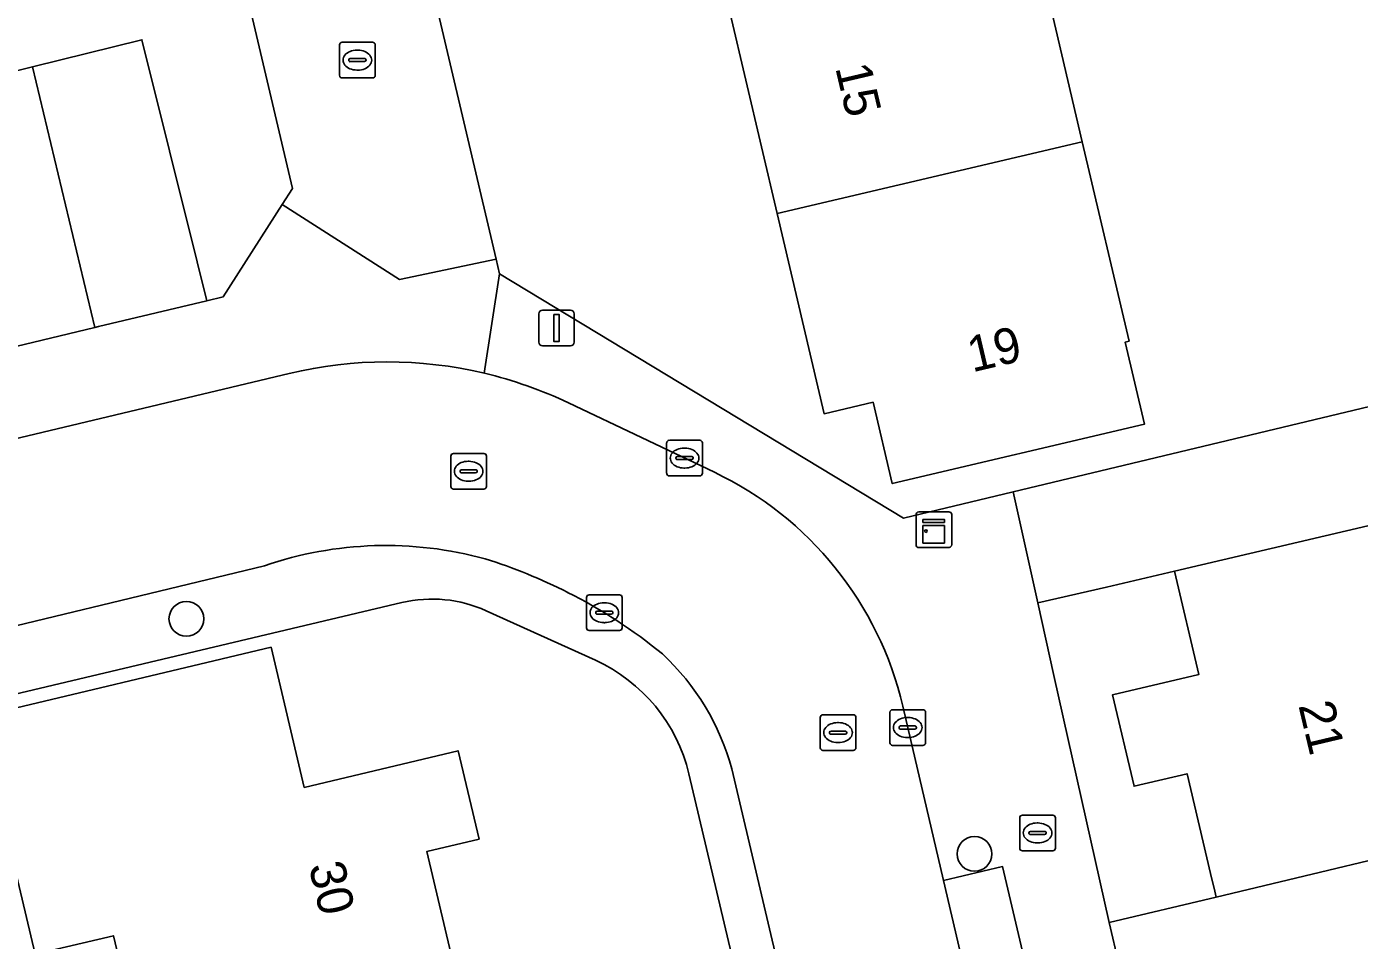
# Model space of a CAD drawing. Extents: x 158472 to 159562, y 388525 to 389606.
# Drawn here: x 159431.91 to 159469.28, y 388796.92 to 388822.54 of the extents above; entities that cross this region are included whole.
import ezdxf

# ---------------------------------------------------------------- set-up
doc = ezdxf.new("R2010")
doc.units = 0
for name, color, linetype in [('IMGEO_Boom', 7, 'Continuous'), ('IMGEO_Brandkraan', 7, 'Continuous'), ('IMGEO_Erf', 7, 'Continuous'), ('IMGEO_Kast', 7, 'Continuous'), ('IMGEO_Kolk', 7, 'Continuous'), ('IMGEO_Lichtmast', 7, 'Continuous'), ('IMGEO_Muur', 7, 'Continuous'), ('IMGEO_Pand', 7, 'Continuous'), ('IMGEO_Pand_nummerreeks', 7, 'Continuous'), ('IMGEO_Parkeervlak_open', 7, 'Continuous'), ('IMGEO_Rijbaan_lokaal_open', 7, 'Continuous'), ('IMGEO_Rioolput', 7, 'Continuous'), ('IMGEO_Voetpad_open', 7, 'Continuous')]:
    doc.layers.add(name, color=color, linetype=linetype)

msp = doc.modelspace()

# ---------------------------------------------------------------- linework, layer by layer
at = {"layer": 'IMGEO_Boom'}
for centre in [(159436.389, 388805.935), (159458.489, 388799.342)]:
    msp.add_circle(centre, 0.489, dxfattribs=at)
at = {"layer": 'IMGEO_Brandkraan'}
for p, q in [((159459.756, 388799.503), (159459.756, 388800.355)), ((159459.831, 388800.429), (159460.683, 388800.429)), ((159460.757, 388800.355), (159460.757, 388799.503)), ((159460.015, 388799.923), (159460.015, 388799.935)), ((159460.058, 388799.972), (159460.456, 388799.972)), ((159460.244, 388800.209), (159460.269, 388800.209)), ((159460.499, 388799.935), (159460.499, 388799.923)), ((159460.453, 388799.886), (159460.055, 388799.886)), ((159460.267, 388799.649), (159460.242, 388799.649)), ((159460.683, 388799.429), (159459.831, 388799.429))]:
    msp.add_line(p, q, dxfattribs=at)
for points in [[(159459.756, 388799.503), (159459.756, 388800.355)], [(159459.831, 388800.429), (159460.683, 388800.429)], [(159460.757, 388800.355), (159460.757, 388799.503)], [(159460.683, 388799.429), (159459.831, 388799.429)]]:
    msp.add_lwpolyline(points, dxfattribs=at)
for centre, radius, start, end in [((159459.833, 388800.353), 0.0765, 91.552, 178.448), ((159459.833, 388800.353), 0.0765, 91.552, 178.448), ((159460.681, 388800.353), 0.0765, 1.552, 88.448), ((159460.681, 388800.353), 0.0765, 1.552, 88.448), ((159460.055, 388799.932), 0.0403, 85.8775, 175.7526), ((159460.052, 388799.922), 0.0366, 178.938, 274.7102), ((159460.456, 388799.929), 0.043, 264.8664, 352.4533), ((159460.46, 388799.934), 0.0386, 1.7309, 96.639), ((159459.833, 388799.505), 0.0765, 181.552, 268.448), ((159459.833, 388799.505), 0.0765, 181.552, 268.448), ((159460.681, 388799.505), 0.0765, 271.552, 358.448), ((159460.681, 388799.505), 0.0765, 271.552, 358.448)]:
    msp.add_arc(centre, radius, start, end, dxfattribs=at)
for centre, major_axis, ratio, start_param, end_param in [((159460.243, 388799.929), (-0.387, 0.002), 0.722429, 4.712389, 7.853982), ((159460.268, 388799.929), (-0.39, 0.002), 0.717154, 1.570796, 4.712389)]:
    msp.add_ellipse(centre, major_axis=major_axis, ratio=ratio, start_param=start_param, end_param=end_param, dxfattribs=at)
at = {"layer": 'IMGEO_Erf'}
for points in [[(159444.453, 388885.325), (159454.168, 388844.482), (159442.168, 388841.595), (159439.886, 388838.066), (159445.077, 388816.02), (159445.173, 388815.612), (159456.501, 388808.761), (159459.576, 388809.497), (159482.017, 388814.871)], [(159390.115, 388803.651), (159430.86, 388813.397), (159429.05, 388820.662), (159432.072, 388821.414), (159435.139, 388822.178), (159436.692, 388815.943), (159436.963, 388814.857), (159437.421, 388814.966), (159439.077, 388817.552), (159439.365, 388818.003), (159436.829, 388828.788)], [(159442.433, 388806.39), (159418.136, 388800.63), (159419.933, 388793.05), (159422.862, 388793.751), (159424.026, 388788.885), (159423.461, 388788.75), (159424.25, 388785.271), (159424.747, 388785.384), (159425.243, 388783.195), (159422.462, 388782.565), (159425.962, 388768.159)], [(159447.859, 388804.771), (159444.797, 388806.16)], [(159441.4, 388767.47), (159440.022, 388773.269), (159440.927, 388773.482), (159440.885, 388773.66), (159440.244, 388776.356), (159439.313, 388776.134), (159437.86, 388782.245), (159436.475, 388788.069), (159435.087, 388793.908), (159434.847, 388794.917), (159434.341, 388797.047), (159432.144, 388796.525), (159430.629, 388802.897), (159430.269, 388802.812), (159430.199, 388803.104), (159438.761, 388805.139)], [(159438.761, 388805.139), (159439.695, 388801.208), (159444.005, 388802.233), (159444.594, 388799.755), (159443.128, 388799.407), (159443.966, 388795.883)], [(159461.747, 388753.933), (159450.479, 388801.584)]]:
    msp.add_lwpolyline(points, dxfattribs=at)
for points in [[(159452.885, 388842.615), (159455.875, 388843.317), (159457.556, 388836.158), (159460.747, 388836.913), (159462.08, 388831.282), (159463.406, 388825.679), (159460.195, 388824.919), (159461.511, 388819.31), (159462.823, 388813.723), (159462.714, 388813.698), (159463.255, 388811.391), (159456.18, 388809.73), (159455.645, 388812.011), (159454.271, 388811.688), (159452.954, 388817.3), (159451.637, 388822.91), (159450.319, 388828.521), (159449.002, 388834.133), (159450.522, 388834.493), (159450.5, 388834.588), (159450.467, 388834.728), (159450.227, 388835.751), (159445.739, 388834.697), (159444.35, 388840.611)], [(159464.1, 388807.269), (159462.186, 388806.825), (159460.266, 388806.38), (159460.716, 388804.346), (159462.264, 388797.415), (159465.262, 388798.132), (159465.224, 388798.294), (159465.107, 388798.793), (159464.45, 388801.589), (159462.966, 388801.24), (159462.363, 388803.807), (159464.78, 388804.375)]]:
    msp.add_lwpolyline(points, close=True, dxfattribs=at)
for centre, radius, start, end in [((159443.28, 388802.827), 3.662, 65.5199, 103.3662), ((159445.924, 388800.51), 4.68, 13.2682, 65.5783)]:
    msp.add_arc(centre, radius, start, end, dxfattribs=at)
at = {"layer": 'IMGEO_Kast'}
for p, q in [((159456.924, 388808.933), (159457.765, 388808.933)), ((159457.765, 388808.933), (159456.924, 388808.933)), ((159456.849, 388808.008), (159456.849, 388808.849)), ((159456.849, 388808.849), (159456.849, 388808.008)), ((159457.849, 388808.858), (159457.849, 388808.017)), ((159457.849, 388808.017), (159457.849, 388808.858)), ((159457.774, 388807.933), (159456.933, 388807.933)), ((159456.933, 388807.933), (159457.774, 388807.933))]:
    msp.add_line(p, q, dxfattribs=at)
for points in [[(159457.044, 388808.723), (159457.644, 388808.723), (159457.644, 388808.638), (159457.044, 388808.638), (159457.044, 388808.723)], [(159457.044, 388808.548), (159457.644, 388808.548), (159457.644, 388808.059), (159457.044, 388808.059), (159457.044, 388808.548)]]:
    msp.add_lwpolyline(points, dxfattribs=at)
msp.add_circle((159457.128, 388808.397), 0.0377, dxfattribs=at)
for centre, start, end in [((159456.927, 388808.855), 92.4484, 184.2845), ((159456.927, 388808.855), 92.4484, 184.2845), ((159457.771, 388808.855), 2.4484, 94.2845), ((159457.771, 388808.855), 2.4484, 94.2845), ((159456.927, 388808.011), 182.4484, 274.2845), ((159456.927, 388808.011), 182.4484, 274.2845), ((159457.771, 388808.011), 272.4484, 4.2845), ((159457.771, 388808.011), 272.4484, 4.2845)]:
    msp.add_arc(centre, 0.0779, start, end, dxfattribs=at)
at = {"layer": 'IMGEO_Kolk'}
for p, q in [((159440.682, 388821.179), (159440.682, 388822.031)), ((159440.757, 388822.105), (159441.609, 388822.105)), ((159441.683, 388822.031), (159441.683, 388821.179)), ((159440.941, 388821.599), (159440.941, 388821.611)), ((159440.984, 388821.648), (159441.382, 388821.648)), ((159441.17, 388821.885), (159441.195, 388821.885)), ((159441.425, 388821.611), (159441.425, 388821.599)), ((159441.379, 388821.562), (159440.981, 388821.562)), ((159441.193, 388821.325), (159441.168, 388821.325)), ((159441.609, 388821.105), (159440.757, 388821.105)), ((159449.856, 388810.017), (159449.856, 388810.869)), ((159449.931, 388810.943), (159450.783, 388810.943)), ((159450.857, 388810.869), (159450.857, 388810.017)), ((159450.115, 388810.437), (159450.115, 388810.449)), ((159450.553, 388810.4), (159450.155, 388810.4)), ((159450.158, 388810.486), (159450.556, 388810.486)), ((159450.344, 388810.723), (159450.369, 388810.723)), ((159450.599, 388810.449), (159450.599, 388810.437)), ((159450.367, 388810.163), (159450.342, 388810.163)), ((159450.783, 388809.943), (159449.931, 388809.943)), ((159447.608, 388805.681), (159447.608, 388806.533)), ((159447.683, 388806.607), (159448.535, 388806.607)), ((159448.096, 388806.387), (159448.121, 388806.387)), ((159448.609, 388806.533), (159448.609, 388805.681)), ((159447.867, 388806.101), (159447.867, 388806.113)), ((159448.305, 388806.064), (159447.907, 388806.064)), ((159447.91, 388806.15), (159448.308, 388806.15)), ((159448.351, 388806.113), (159448.351, 388806.101)), ((159448.535, 388805.607), (159447.683, 388805.607)), ((159448.119, 388805.827), (159448.094, 388805.827)), ((159456.116, 388802.46), (159456.116, 388803.312)), ((159456.191, 388803.386), (159457.043, 388803.386)), ((159457.117, 388803.312), (159457.117, 388802.46)), ((159456.418, 388802.929), (159456.816, 388802.929)), ((159456.604, 388803.166), (159456.629, 388803.166)), ((159456.375, 388802.88), (159456.375, 388802.892)), ((159456.813, 388802.843), (159456.415, 388802.843)), ((159456.627, 388802.606), (159456.602, 388802.606)), ((159456.859, 388802.892), (159456.859, 388802.88)), ((159457.043, 388802.386), (159456.191, 388802.386))]:
    msp.add_line(p, q, dxfattribs=at)
for points in [[(159440.682, 388821.179), (159440.682, 388822.031)], [(159440.757, 388822.105), (159441.609, 388822.105)], [(159441.683, 388822.031), (159441.683, 388821.179)], [(159441.609, 388821.105), (159440.757, 388821.105)], [(159449.856, 388810.017), (159449.856, 388810.869)], [(159449.931, 388810.943), (159450.783, 388810.943)], [(159450.857, 388810.869), (159450.857, 388810.017)], [(159450.783, 388809.943), (159449.931, 388809.943)], [(159447.608, 388805.681), (159447.608, 388806.533)], [(159447.683, 388806.607), (159448.535, 388806.607)], [(159448.609, 388806.533), (159448.609, 388805.681)], [(159448.535, 388805.607), (159447.683, 388805.607)], [(159456.116, 388802.46), (159456.116, 388803.312)], [(159456.191, 388803.386), (159457.043, 388803.386)], [(159457.117, 388803.312), (159457.117, 388802.46)], [(159457.043, 388802.386), (159456.191, 388802.386)]]:
    msp.add_lwpolyline(points, dxfattribs=at)
for centre, radius, start, end in [((159440.759, 388822.029), 0.0765, 91.552, 178.448), ((159440.759, 388822.029), 0.0765, 91.552, 178.448), ((159441.607, 388822.029), 0.0765, 1.552, 88.448), ((159441.607, 388822.029), 0.0765, 1.552, 88.448), ((159440.981, 388821.608), 0.0403, 85.8775, 175.7526), ((159440.978, 388821.598), 0.0366, 178.938, 274.7102), ((159441.382, 388821.605), 0.043, 264.8664, 352.4533), ((159441.386, 388821.61), 0.0386, 1.7309, 96.639), ((159440.759, 388821.181), 0.0765, 181.552, 268.448), ((159440.759, 388821.181), 0.0765, 181.552, 268.448), ((159441.607, 388821.181), 0.0765, 271.552, 358.448), ((159441.607, 388821.181), 0.0765, 271.552, 358.448), ((159449.933, 388810.867), 0.0765, 91.552, 178.448), ((159449.933, 388810.867), 0.0765, 91.552, 178.448), ((159450.781, 388810.867), 0.0765, 1.552, 88.448), ((159450.781, 388810.867), 0.0765, 1.552, 88.448), ((159450.155, 388810.446), 0.0403, 85.8775, 175.7526), ((159450.152, 388810.436), 0.0366, 178.938, 274.7102), ((159450.556, 388810.443), 0.043, 264.8664, 352.4533), ((159450.56, 388810.448), 0.0386, 1.7309, 96.639), ((159449.933, 388810.019), 0.0765, 181.552, 268.448), ((159449.933, 388810.019), 0.0765, 181.552, 268.448), ((159450.781, 388810.019), 0.0765, 271.552, 358.448), ((159450.781, 388810.019), 0.0765, 271.552, 358.448), ((159447.685, 388806.531), 0.0765, 91.552, 178.448), ((159447.685, 388806.531), 0.0765, 91.552, 178.448), ((159448.533, 388806.531), 0.0765, 1.552, 88.448), ((159448.533, 388806.531), 0.0765, 1.552, 88.448), ((159447.907, 388806.11), 0.0403, 85.8775, 175.7526), ((159447.904, 388806.1), 0.0366, 178.938, 274.7102), ((159448.308, 388806.107), 0.043, 264.8664, 352.4533), ((159448.312, 388806.112), 0.0386, 1.7309, 96.639), ((159447.685, 388805.683), 0.0765, 181.552, 268.448), ((159447.685, 388805.683), 0.0765, 181.552, 268.448), ((159448.533, 388805.683), 0.0765, 271.552, 358.448), ((159448.533, 388805.683), 0.0765, 271.552, 358.448), ((159456.193, 388803.31), 0.0765, 91.552, 178.448), ((159456.193, 388803.31), 0.0765, 91.552, 178.448), ((159457.041, 388803.31), 0.0765, 1.552, 88.448), ((159457.041, 388803.31), 0.0765, 1.552, 88.448), ((159456.415, 388802.889), 0.0403, 85.8775, 175.7526), ((159456.82, 388802.891), 0.0386, 1.7309, 96.639), ((159456.412, 388802.879), 0.0366, 178.938, 274.7102), ((159456.816, 388802.886), 0.043, 264.8664, 352.4533), ((159456.193, 388802.462), 0.0765, 181.552, 268.448), ((159456.193, 388802.462), 0.0765, 181.552, 268.448), ((159457.041, 388802.462), 0.0765, 271.552, 358.448), ((159457.041, 388802.462), 0.0765, 271.552, 358.448)]:
    msp.add_arc(centre, radius, start, end, dxfattribs=at)
for centre, major_axis, ratio, start_param, end_param in [((159441.169, 388821.605), (-0.387, 0.002), 0.722429, 4.712389, 7.853982), ((159441.194, 388821.605), (-0.39, 0.002), 0.717154, 1.570796, 4.712389), ((159450.343, 388810.443), (-0.387, 0.002), 0.722429, 4.712389, 7.853982), ((159450.368, 388810.443), (-0.39, 0.002), 0.717154, 1.570796, 4.712389), ((159448.095, 388806.107), (-0.387, 0.002), 0.722429, 4.712389, 7.853982), ((159448.12, 388806.107), (-0.39, 0.002), 0.717154, 1.570796, 4.712389), ((159456.603, 388802.886), (-0.387, 0.002), 0.722429, 4.712389, 7.853982), ((159456.628, 388802.886), (-0.39, 0.002), 0.717154, 1.570796, 4.712389)]:
    msp.add_ellipse(centre, major_axis=major_axis, ratio=ratio, start_param=start_param, end_param=end_param, dxfattribs=at)
at = {"layer": 'IMGEO_Lichtmast'}
for p, q in [((159446.272, 388813.692), (159446.272, 388814.492)), ((159446.272, 388814.492), (159446.272, 388813.692)), ((159446.372, 388814.592), (159447.162, 388814.592)), ((159447.162, 388814.592), (159446.372, 388814.592)), ((159447.262, 388814.492), (159447.262, 388813.692)), ((159447.262, 388813.692), (159447.262, 388814.492)), ((159447.162, 388813.592), (159446.372, 388813.592)), ((159446.372, 388813.592), (159447.162, 388813.592))]:
    msp.add_line(p, q, dxfattribs=at)
msp.add_lwpolyline([(159446.692, 388814.467), (159446.842, 388814.467), (159446.842, 388813.717), (159446.692, 388813.717), (159446.692, 388814.467)], dxfattribs=at)
for centre, start, end in [((159446.372, 388814.492), 90, 180), ((159446.372, 388814.492), 90, 180), ((159447.162, 388814.492), 0, 90), ((159447.162, 388814.492), 360, 90), ((159446.372, 388813.692), 180, 270), ((159446.372, 388813.692), 180, 270), ((159447.162, 388813.692), 270, 0), ((159447.162, 388813.692), 270, 0)]:
    msp.add_arc(centre, 0.1, start, end, dxfattribs=at)
at = {"layer": 'IMGEO_Muur'}
msp.add_lwpolyline([(159436.829, 388828.788), (159439.365, 388818.003)], dxfattribs=at)
at = {"layer": 'IMGEO_Pand'}
for points in [[(159461.511, 388819.31), (159460.195, 388824.919), (159451.637, 388822.91), (159452.954, 388817.3)], [(159433.82, 388814.105), (159433.924, 388814.13), (159436.963, 388814.857), (159436.692, 388815.943), (159435.139, 388822.178), (159432.072, 388821.414)], [(159433.82, 388814.105), (159432.072, 388821.414), (159429.05, 388820.662), (159430.86, 388813.397)], [(159461.511, 388819.31), (159452.954, 388817.3), (159454.271, 388811.688), (159455.645, 388812.011), (159456.18, 388809.73), (159463.255, 388811.391), (159462.714, 388813.698), (159462.823, 388813.723)], [(159475.535, 388809.958), (159471.036, 388808.9), (159464.1, 388807.269), (159464.78, 388804.375), (159462.363, 388803.807), (159462.966, 388801.24), (159464.45, 388801.589), (159465.107, 388798.793), (159465.224, 388798.294), (159465.262, 388798.132), (159472.676, 388799.906), (159474.139, 388800.256), (159473.884, 388801.341), (159472.765, 388806.102), (159476.249, 388806.921)], [(159443.966, 388795.883), (159443.128, 388799.407), (159444.594, 388799.755), (159444.005, 388802.233), (159439.695, 388801.208), (159438.761, 388805.139), (159430.199, 388803.104), (159430.269, 388802.812), (159430.629, 388802.897), (159432.144, 388796.525), (159434.341, 388797.047), (159434.847, 388794.917), (159435.087, 388793.908)], [(159472.676, 388799.906), (159465.262, 388798.132), (159462.264, 388797.415), (159462.808, 388795.1), (159464.319, 388795.455), (159465.148, 388791.93), (159474.068, 388793.984), (159472.827, 388799.265), (159472.718, 388799.729)]]:
    msp.add_lwpolyline(points, close=True, dxfattribs=at)
at = {"layer": 'IMGEO_Parkeervlak_open'}
msp.add_lwpolyline([(159457.619, 388798.596), (159461.224, 388783.155), (159464.993, 388767.229), (159466.649, 388767.621), (159459.276, 388798.988)], close=True, dxfattribs=at)
at = {"layer": 'IMGEO_Rijbaan_lokaal_open'}
for points in [[(159442.948, 388863.194), (159445.019, 388854.636), (159445.059, 388854.503), (159446.149, 388849.967), (159433.597, 388846.941), (159434.795, 388841.833), (159436.926, 388832.935), (159435.895, 388832.688), (159436.829, 388828.788), (159439.365, 388818.003), (159439.077, 388817.552), (159442.361, 388815.451), (159445.077, 388816.02), (159439.886, 388838.066), (159442.168, 388841.595), (159454.168, 388844.482), (159444.453, 388885.325)], [(159482.017, 388814.871), (159459.576, 388809.497), (159460.266, 388806.38), (159462.186, 388806.825), (159464.1, 388807.269), (159471.036, 388808.9)], [(159439.274, 388812.818), (159427.461, 388809.999), (159428.647, 388805.031), (159438.576, 388807.424)], [(159451.195, 388810.045), (159447.104, 388811.992)], [(159461.224, 388783.155), (159457.619, 388798.596), (159456.479, 388803.481)], [(159451.683, 388801.723), (159456.264, 388782.272), (159460.716, 388763.737), (159461.196, 388761.722), (159466.037, 388762.876), (159465.811, 388763.771), (159464.993, 388767.229), (159461.224, 388783.155)]]:
    msp.add_lwpolyline(points, dxfattribs=at)
for centre, radius, start, end in [((159442.019, 388801.315), 11.826, 76.6825, 103.4222), ((159442.001, 388801.262), 11.882, 64.5633, 76.6556), ((159447.021, 388801.276), 9.711, 13.1219, 64.546), ((159441.984, 388797.488), 10.504, 74.6228, 108.9287), ((159440.32, 388793.38), 14.915, 63.0463, 72.643), ((159440.804, 388794.111), 14.044, 50.5071, 63.4573), ((159445.083, 388799.94), 6.837, 15.1166, 47.1082)]:
    msp.add_arc(centre, radius, start, end, dxfattribs=at)
at = {"layer": 'IMGEO_Rioolput'}
for p, q in [((159443.803, 388809.647), (159443.803, 388810.499)), ((159443.878, 388810.573), (159444.73, 388810.573)), ((159444.804, 388810.499), (159444.804, 388809.647)), ((159444.062, 388810.067), (159444.062, 388810.079)), ((159444.5, 388810.03), (159444.102, 388810.03)), ((159444.105, 388810.116), (159444.503, 388810.116)), ((159444.291, 388810.353), (159444.316, 388810.353)), ((159444.546, 388810.079), (159444.546, 388810.067)), ((159444.314, 388809.793), (159444.289, 388809.793)), ((159444.73, 388809.573), (159443.878, 388809.573)), ((159454.163, 388802.318), (159454.163, 388803.17)), ((159454.238, 388803.244), (159455.09, 388803.244)), ((159454.651, 388803.024), (159454.676, 388803.024)), ((159455.164, 388803.17), (159455.164, 388802.318)), ((159454.422, 388802.738), (159454.422, 388802.75)), ((159454.86, 388802.701), (159454.462, 388802.701)), ((159454.465, 388802.787), (159454.863, 388802.787)), ((159454.906, 388802.75), (159454.906, 388802.738)), ((159455.09, 388802.244), (159454.238, 388802.244)), ((159454.674, 388802.464), (159454.649, 388802.464))]:
    msp.add_line(p, q, dxfattribs=at)
for points in [[(159443.803, 388809.647), (159443.803, 388810.499)], [(159443.878, 388810.573), (159444.73, 388810.573)], [(159444.804, 388810.499), (159444.804, 388809.647)], [(159444.73, 388809.573), (159443.878, 388809.573)], [(159454.163, 388802.318), (159454.163, 388803.17)], [(159454.238, 388803.244), (159455.09, 388803.244)], [(159455.164, 388803.17), (159455.164, 388802.318)], [(159455.09, 388802.244), (159454.238, 388802.244)]]:
    msp.add_lwpolyline(points, dxfattribs=at)
for centre, radius, start, end in [((159443.88, 388810.497), 0.0765, 91.552, 178.448), ((159443.88, 388810.497), 0.0765, 91.552, 178.448), ((159444.728, 388810.497), 0.0765, 1.552, 88.448), ((159444.728, 388810.497), 0.0765, 1.552, 88.448), ((159444.102, 388810.076), 0.0403, 85.8775, 175.7526), ((159444.099, 388810.066), 0.0366, 178.938, 274.7102), ((159444.503, 388810.073), 0.043, 264.8664, 352.4533), ((159444.507, 388810.078), 0.0386, 1.7309, 96.639), ((159443.88, 388809.649), 0.0765, 181.552, 268.448), ((159443.88, 388809.649), 0.0765, 181.552, 268.448), ((159444.728, 388809.649), 0.0765, 271.552, 358.448), ((159444.728, 388809.649), 0.0765, 271.552, 358.448), ((159454.24, 388803.168), 0.0765, 91.552, 178.448), ((159454.24, 388803.168), 0.0765, 91.552, 178.448), ((159455.088, 388803.168), 0.0765, 1.552, 88.448), ((159455.088, 388803.168), 0.0765, 1.552, 88.448), ((159454.462, 388802.747), 0.0403, 85.8775, 175.7526), ((159454.459, 388802.737), 0.0366, 178.938, 274.7102), ((159454.863, 388802.744), 0.043, 264.8664, 352.4533), ((159454.867, 388802.749), 0.0386, 1.7309, 96.639), ((159454.24, 388802.32), 0.0765, 181.552, 268.448), ((159454.24, 388802.32), 0.0765, 181.552, 268.448), ((159455.088, 388802.32), 0.0765, 271.552, 358.448), ((159455.088, 388802.32), 0.0765, 271.552, 358.448)]:
    msp.add_arc(centre, radius, start, end, dxfattribs=at)
for centre, major_axis, ratio, start_param, end_param in [((159444.29, 388810.073), (-0.387, 0.002), 0.722429, 4.712389, 7.853982), ((159444.315, 388810.073), (-0.39, 0.002), 0.717154, 1.570796, 4.712389), ((159454.65, 388802.744), (-0.387, 0.002), 0.722429, 4.712389, 7.853982), ((159454.675, 388802.744), (-0.39, 0.002), 0.717154, 1.570796, 4.712389)]:
    msp.add_ellipse(centre, major_axis=major_axis, ratio=ratio, start_param=start_param, end_param=end_param, dxfattribs=at)
at = {"layer": 'IMGEO_Voetpad_open'}
for points in [[(159445.173, 388815.612), (159445.077, 388816.02), (159442.361, 388815.451), (159439.077, 388817.552), (159437.421, 388814.966), (159436.963, 388814.857), (159433.924, 388814.13), (159433.82, 388814.105), (159430.86, 388813.397), (159390.115, 388803.651), (159388.275, 388803.211), (159385.247, 388805.085), (159385.776, 388802.823), (159385.956, 388802.054), (159381.001, 388796.659), (159369, 388777.58), (159342.733, 388771.26), (159339.013, 388773.592), (159307.222, 388766.073), (159308.215, 388763.733), (159331.44, 388769.279)], [(159444.743, 388812.823), (159445.173, 388815.612)], [(159469.934, 388765.186), (159467.842, 388774.11), (159467.291, 388776.456), (159465.668, 388783.471), (159465.122, 388785.796), (159464.581, 388788.097), (159462.808, 388795.1), (159462.264, 388797.415), (159460.716, 388804.346), (159460.266, 388806.38), (159459.576, 388809.497), (159456.501, 388808.761), (159445.173, 388815.612), (159444.743, 388812.823)], [(159390.761, 388801.243), (159424.747, 388809.352), (159427.461, 388809.999), (159439.274, 388812.818)], [(159447.104, 388811.992), (159451.195, 388810.045)], [(159438.576, 388807.424), (159428.647, 388805.031), (159425.935, 388804.377), (159418.221, 388802.518), (159391.91, 388796.343)], [(159392.326, 388794.511), (159416.702, 388800.29), (159418.136, 388800.63), (159442.433, 388806.39)], [(159444.797, 388806.16), (159447.859, 388804.771)], [(159456.479, 388803.481), (159457.619, 388798.596), (159459.276, 388798.988), (159466.649, 388767.621), (159464.993, 388767.229), (159465.811, 388763.771), (159466.037, 388762.876), (159466.201, 388762.228), (159467.857, 388762.62), (159470.547, 388751.98), (159469.506, 388750), (159467.333, 388745.87), (159465.809, 388746.671)], [(159450.479, 388801.584), (159461.747, 388753.933), (159459.368, 388750), (159457.237, 388746.513), (159457.243, 388746.488), (159457.962, 388743.592), (159458.351, 388742.025), (159458.426, 388741.723), (159459.893, 388735.818), (159461.493, 388736.196), (159460.029, 388742.385)], [(159462.84, 388754.828), (159461.841, 388759.018), (159461.196, 388761.722), (159460.716, 388763.737), (159456.264, 388782.272), (159451.683, 388801.723)]]:
    msp.add_lwpolyline(points, dxfattribs=at)
for centre, radius, start, end in [((159442.019, 388801.315), 11.826, 76.6825, 103.4222), ((159442.001, 388801.262), 11.882, 64.5633, 76.6556), ((159447.021, 388801.276), 9.711, 13.1219, 64.546), ((159441.984, 388797.488), 10.504, 74.6228, 108.9287), ((159440.32, 388793.38), 14.915, 63.0463, 72.643), ((159440.804, 388794.111), 14.044, 50.5071, 63.4573), ((159443.28, 388802.827), 3.662, 65.5199, 103.3662), ((159445.924, 388800.51), 4.68, 13.2682, 65.5783), ((159445.083, 388799.94), 6.837, 15.1166, 47.1082)]:
    msp.add_arc(centre, radius, start, end, dxfattribs=at)

# ---------------------------------------------------------------- texts
at = {"layer": 'IMGEO_Pand_nummerreeks'}
for s, rotation, p in [('15', 283.211, (159454.58, 388821.397)), ('19', 13.2121, (159458.426, 388812.846)), ('21', 283.3382, (159467.568, 388803.51)), ('30', 283.2187, (159439.814, 388799.006))]:
    msp.add_text(s, height=1, rotation=rotation, dxfattribs=at).set_placement(p)

doc.saveas('drawing.dxf')
